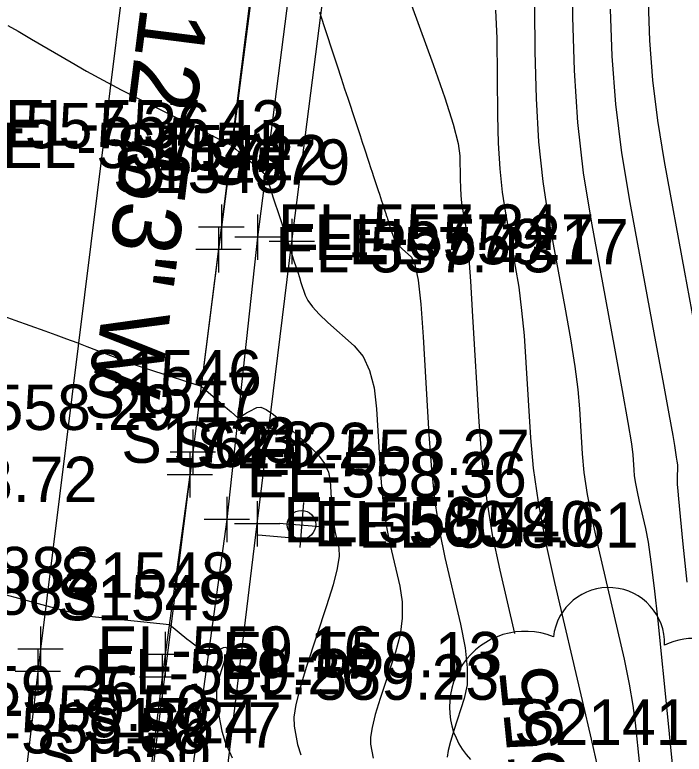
# Model space of a CAD drawing. Extents: x 1724534 to 1727318, y 657156 to 660047.
# Drawn here: x 1725441.6 to 1725500.6, y 658817.5 to 658882.6 of the extents above; entities that cross this region are included whole.
import ezdxf

# ---------------------------------------------------------------- set-up
doc = ezdxf.new("R2010")
doc.units = 0
for name, color, linetype in [('SURVEY - CENTERLINE - Preliminary', 7, 'Continuous'), ('SURVEY - CENTERLINE - Preliminary Text', 7, 'Continuous'), ('SURVEY - CONTOURS - Index with Text', 7, 'Continuous'), ('SURVEY - CONTOURS - Intermediate with optional Text', 7, 'Continuous'), ('SURVEY - ROADSIDE BARRIERS - Points - Elevations', 7, 'Continuous'), ('SURVEY - ROADSIDE BARRIERS - Points - Locators', 7, 'Continuous'), ('SURVEY - ROADSIDE BARRIERS - Points - Numbers', 7, 'Continuous'), ('SURVEY - ROADSIDE BARRIERS with Text', 7, 'Continuous'), ('SURVEY - TRAFFIC CONTROL - Pavement Marking - Points - Elevations', 7, 'Continuous'), ('SURVEY - TRAFFIC CONTROL - Pavement Marking - Points - Locators', 7, 'Continuous'), ('SURVEY - TRAFFIC CONTROL - Pavement Marking - Points - Numbers', 7, 'Continuous'), ('SURVEY - TRAFFIC CONTROL - Pavement Marking with Text', 7, 'Continuous'), ('SURVEY - TRAFFIC CONTROL - Signs - Points - Elevations', 7, 'Continuous'), ('SURVEY - TRAFFIC CONTROL - Signs - Points - Locators', 7, 'Continuous'), ('SURVEY - TRAFFIC CONTROL - Signs - Points - Numbers', 7, 'Continuous'), ('SURVEY - TRAFFIC CONTROL - Signs and Devices with Text', 7, 'Continuous'), ('SURVEY - TRANSPORTATION - Features', 7, 'Continuous'), ('SURVEY - TRANSPORTATION - Features - Points - Elevations', 7, 'Continuous'), ('SURVEY - TRANSPORTATION - Features - Points - Locators', 7, 'Continuous'), ('SURVEY - TRANSPORTATION - Features - Points - Numbers', 7, 'Continuous'), ('SURVEY - TRANSPORTATION - Roads', 7, 'Continuous'), ('SURVEY - TRANSPORTATION - Roads - Points - Elevations', 7, 'Continuous'), ('SURVEY - TRANSPORTATION - Roads - Points - Locators', 7, 'Continuous'), ('SURVEY - TRANSPORTATION - Roads - Points - Numbers', 7, 'Continuous'), ('SURVEY - VEGETATION - Features - Points - Numbers', 7, 'Continuous'), ('SURVEY - VEGETATION - Features with Text', 7, 'Continuous')]:
    doc.layers.add(name, color=color, linetype=linetype)

msp = doc.modelspace()

# ---------------------------------------------------------------- linework, layer by layer
at = {"layer": 'SURVEY - CENTERLINE - Preliminary'}
msp.add_line((1725473.744, 658974.019), (1725452.779, 658808.398), dxfattribs=at)
msp.add_line((1725473.744, 658974.019), (1725452.779, 658808.398), dxfattribs=at)
msp.add_line((1725473.744, 658974.019), (1725452.779, 658808.398), dxfattribs=at)
at = {"layer": 'SURVEY - CONTOURS - Index with Text'}
for points in [[(1725475.341, 658886.883), (1725478.476, 658878.253), (1725479.506, 658875.324), (1725480.243, 658873.009), (1725480.688, 658871.308), (1725480.841, 658870.222), (1725480.86, 658868.145), (1725480.879, 658867.396), (1725480.92, 658866.708), (1725480.985, 658866.081), (1725481.072, 658865.514), (1725481.337, 658864.084), (1725481.45, 658863.18), (1725481.589, 658861.541), (1725481.755, 658859.165), (1725481.948, 658856.055), (1725482.497, 658846.779), (1725482.767, 658843.355), (1725483.164, 658840.04), (1725483.687, 658836.833), (1725484.338, 658833.735), (1725485.644, 658828.165)], [(1725497.421, 658883.779), (1725497.532, 658880.362), (1725497.804, 658876.878), (1725498.238, 658873.326), (1725498.833, 658869.706), (1725500.636, 658859.963), (1725501.251, 658856.622), (1725501.744, 658853.907), (1725502.114, 658851.818), (1725502.362, 658850.354), (1725502.859, 658847.284), (1725503.019, 658846.214), (1725503.125, 658845.305), (1725503.177, 658844.558), (1725503.176, 658843.973), (1725503.1, 658842.629), (1725503.08, 658842.099), (1725503.076, 658841.52), (1725503.089, 658840.891), (1725503.118, 658840.212), (1725503.217, 658838.334), (1725503.291, 658837.321), (1725503.432, 658835.734)]]:
    msp.add_lwpolyline(points, dxfattribs=at)
at = {"layer": 'SURVEY - CONTOURS - Intermediate with optional Text'}
for points in [[(1725490.638, 658895.247), (1725490.753, 658882.445), (1725490.887, 658877.72), (1725491.205, 658873.147), (1725491.706, 658868.726), (1725492.39, 658864.457), (1725494.459, 658853.275), (1725495.142, 658849.544), (1725495.638, 658846.737), (1725495.947, 658844.854), (1725496.07, 658843.895), (1725496.149, 658842.57), (1725496.201, 658842.023), (1725496.298, 658841.376), (1725496.441, 658840.628), (1725496.628, 658839.781), (1725497.19, 658837.387), (1725497.415, 658836.206), (1725497.668, 658834.457), (1725497.949, 658832.141), (1725498.259, 658829.257), (1725499.122, 658820.81), (1725499.424, 658817.827), (1725499.682, 658815.213)], [(1725487.337, 658890.916), (1725487.44, 658879.397), (1725487.542, 658875.246), (1725487.773, 658871.431), (1725488.131, 658867.952), (1725488.618, 658864.809), (1725490.085, 658856.878), (1725490.578, 658854.089), (1725490.955, 658851.671), (1725491.217, 658849.624), (1725491.363, 658847.948), (1725491.598, 658843.973), (1725491.754, 658842.332), (1725492.046, 658840.39), (1725492.474, 658838.148), (1725493.038, 658835.606), (1725494.722, 658828.425), (1725495.293, 658825.896), (1725495.74, 658823.696), (1725496.066, 658821.824), (1725496.268, 658820.279), (1725496.644, 658816.599)], [(1725483.981, 658883.041), (1725484.089, 658880.569), (1725484.15, 658873.771), (1725484.21, 658871.321), (1725484.346, 658869.069), (1725484.558, 658867.016), (1725484.845, 658865.162), (1725485.711, 658860.481), (1725486.014, 658858.635), (1725486.272, 658856.606), (1725486.486, 658854.395), (1725486.655, 658852.001), (1725487.048, 658845.376), (1725487.291, 658842.716), (1725487.724, 658839.706), (1725488.349, 658836.345), (1725489.165, 658832.634), (1725491.597, 658822.27), (1725492.39, 658818.855), (1725492.946, 658816.386)], [(1725494.087, 658883.112), (1725494.221, 658878.979), (1725494.55, 658874.764), (1725495.075, 658870.468), (1725495.795, 658866.089), (1725497.976, 658854.303), (1725498.7, 658850.388), (1725499.234, 658847.482), (1725499.58, 658845.585), (1725499.736, 658844.697), (1725499.902, 658843.673), (1725499.955, 658843.317), (1725499.991, 658843.014), (1725500.008, 658842.765), (1725500.008, 658842.57), (1725499.982, 658842.122), (1725499.976, 658841.945), (1725499.974, 658841.752), (1725499.979, 658841.542), (1725499.988, 658841.316), (1725500.022, 658840.69), (1725500.081, 658840.014), (1725500.233, 658838.455), (1725500.478, 658836.012), (1725500.817, 658832.687)], [(1725468.459, 658882.85), (1725469.603, 658879.379), (1725470.009, 658878.147), (1725470.368, 658877.057), (1725470.681, 658876.109), (1725470.947, 658875.301), (1725471.595, 658873.335), (1725471.827, 658872.631), (1725472.038, 658871.993), (1725472.227, 658871.42), (1725472.394, 658870.913), (1725472.811, 658869.648), (1725472.961, 658869.191), (1725473.1, 658868.771), (1725473.227, 658868.386), (1725473.342, 658868.037), (1725473.632, 658867.155), (1725473.738, 658866.835), (1725473.836, 658866.537), (1725473.927, 658866.261), (1725474.011, 658866.006), (1725474.226, 658865.355), (1725474.296, 658865.142), (1725474.346, 658864.989), (1725474.377, 658864.898), (1725474.387, 658864.867), (1725474.387, 658864.867), (1725474.395, 658864.843), (1725474.418, 658864.772), (1725474.456, 658864.653), (1725474.51, 658864.487), (1725474.675, 658863.982), (1725474.735, 658863.798), (1725474.792, 658863.622), (1725474.846, 658863.457), (1725474.897, 658863.301), (1725475.028, 658862.897), (1725475.11, 658862.729), (1725475.258, 658862.53), (1725475.471, 658862.299), (1725475.75, 658862.036), (1725476.58, 658861.292), (1725476.877, 658860.644), (1725477.143, 658859.261), (1725477.379, 658857.141), (1725477.585, 658854.285), (1725478.095, 658845.687), (1725478.327, 658842.59), (1725478.64, 658839.749), (1725479.034, 658837.165), (1725479.51, 658834.836), (1725480.886, 658828.966), (1725481.295, 658826.907), (1725481.487, 658825.134), (1725481.462, 658823.646), (1725481.222, 658822.443), (1725480.292, 658819.615), (1725479.994, 658818.647), (1725479.797, 658817.864), (1725479.703, 658817.265)], [(1725441.015, 658881.699), (1725441.919, 658881.174), (1725443.094, 658880.488), (1725446.585, 658878.446), (1725447.947, 658877.667), (1725449.415, 658876.862), (1725450.988, 658876.03), (1725452.667, 658875.172), (1725460.748, 658871.107), (1725460.851, 658871.014), (1725460.923, 658870.952), (1725461.096, 658870.804), (1725461.369, 658870.572), (1725461.742, 658870.255), (1725463.717, 658868.575), (1725463.858, 658868.148), (1725463.913, 658867.983), (1725464.015, 658867.671), (1725464.167, 658867.212), (1725464.366, 658866.606), (1725464.964, 658864.794), (1725465.384, 658863.52), (1725465.412, 658863.434), (1725465.434, 658863.366), (1725465.499, 658863.168), (1725465.606, 658862.838), (1725465.756, 658862.376), (1725466.214, 658860.969), (1725466.382, 658860.455), (1725466.541, 658859.967), (1725466.691, 658859.505), (1725466.832, 658859.07), (1725467.199, 658857.945), (1725467.427, 658857.478), (1725467.839, 658856.923), (1725468.432, 658856.279), (1725469.209, 658855.546), (1725471.523, 658853.474), (1725472.297, 658852.545), (1725472.883, 658851.313), (1725473.283, 658849.778), (1725473.494, 658847.94), (1725473.809, 658842.633), (1725473.952, 658840.722), (1725474.145, 658838.969), (1725474.388, 658837.374), (1725474.682, 658835.936), (1725475.531, 658832.314), (1725475.747, 658830.933), (1725475.757, 658829.508), (1725475.56, 658828.038), (1725475.158, 658826.524), (1725473.811, 658822.427), (1725473.379, 658821.025), (1725473.095, 658819.89), (1725472.957, 658819.023), (1725472.967, 658818.423), (1725473.191, 658817.181)], [(1725440.654, 658856.091), (1725441.627, 658855.738), (1725444.265, 658854.803), (1725445.239, 658854.454), (1725446.182, 658854.109), (1725447.095, 658853.767), (1725447.976, 658853.429), (1725450.287, 658852.532), (1725451.158, 658852.202), (1725452.038, 658851.882), (1725452.928, 658851.574), (1725453.827, 658851.277), (1725458.045, 658849.918), (1725459.719, 658848.491), (1725460.048, 658848.21), (1725460.319, 658847.978), (1725460.532, 658847.795), (1725460.686, 658847.661), (1725461.27, 658847.151), (1725461.617, 658847.34), (1725461.714, 658847.393), (1725461.856, 658847.47), (1725462.043, 658847.572), (1725462.275, 658847.698), (1725462.955, 658848.067), (1725463.287, 658848.09), (1725463.776, 658847.882), (1725464.419, 658847.443), (1725465.219, 658846.772), (1725467.559, 658844.677), (1725468.332, 658843.895), (1725468.897, 658843.12), (1725469.254, 658842.354), (1725469.403, 658841.594), (1725469.522, 658839.58), (1725469.577, 658838.854), (1725469.65, 658838.189), (1725469.742, 658837.583), (1725469.854, 658837.037), (1725470.176, 658835.662), (1725470.199, 658834.959), (1725470.027, 658833.882), (1725469.659, 658832.431), (1725469.095, 658830.606), (1725467.33, 658825.24), (1725466.764, 658823.403), (1725466.392, 658821.916), (1725466.212, 658820.781), (1725466.225, 658819.995), (1725466.518, 658818.369), (1725466.831, 658817.47)], [(1725440.846, 658831.566), (1725441.948, 658831.267), (1725445.096, 658830.407), (1725446.173, 658830.12), (1725447.042, 658829.905), (1725447.704, 658829.761), (1725448.159, 658829.688), (1725455.24, 658828.943), (1725456.786, 658827.7), (1725457.105, 658827.444), (1725458.643, 658826.243), (1725459.992, 658826.916), (1725460.219, 658826.965), (1725460.324, 658826.823), (1725460.305, 658826.49), (1725460.163, 658825.966), (1725459.62, 658824.314), (1725459.458, 658823.678), (1725459.382, 658823.008), (1725459.39, 658822.305), (1725459.483, 658821.567), (1725459.845, 658819.556), (1725460.144, 658818.593), (1725460.77, 658817.213)]]:
    msp.add_lwpolyline(points, dxfattribs=at)
at = {"layer": 'SURVEY - ROADSIDE BARRIERS - Points - Locators'}
for p, q in [((1725466.031, 658864.66), (1725466.031, 658860.66)), ((1725468.031, 658862.66), (1725464.031, 658862.66)), ((1725462.961, 658839.817), (1725462.961, 658835.817)), ((1725464.961, 658837.817), (1725460.961, 658837.817))]:
    msp.add_line(p, q, dxfattribs=at)
at = {"layer": 'SURVEY - ROADSIDE BARRIERS with Text'}
msp.add_lwpolyline([(1725454.307, 658763.664), (1725456.988, 658788.398), (1725459.975, 658813.106), (1725462.961, 658837.817), (1725466.031, 658862.66), (1725469.198, 658887.437), (1725472.364, 658912.252), (1725475.489, 658936.998), (1725478.578, 658961.799), (1725481.795, 658986.471), (1725485.277, 659011.185), (1725489.239, 659035.685), (1725493.561, 659060.194), (1725498.271, 659084.816), (1725503.177, 659108.92), (1725508.576, 659133.257), (1725514.221, 659157.599), (1725521.221, 659181.564), (1725529.697, 659209.302)], dxfattribs=at)
at = {"layer": 'SURVEY - TRAFFIC CONTROL - Pavement Marking - Points - Locators'}
for p, q in [((1725443.879, 658828.783), (1725443.879, 658824.783)), ((1725445.879, 658826.783), (1725441.879, 658826.783)), ((1725443.64, 658826.8), (1725443.64, 658822.8)), ((1725445.64, 658824.8), (1725441.64, 658824.8))]:
    msp.add_line(p, q, dxfattribs=at)
at = {"layer": 'SURVEY - TRAFFIC CONTROL - Pavement Marking with Text'}
msp.add_lwpolyline([(1725460.313, 658957.642), (1725453.259, 658902.135), (1725452.764, 658898.17), (1725443.879, 658826.783), (1725443.64, 658824.8), (1725439.422, 658789.083), (1725439.193, 658787.097), (1725436.275, 658761.27), (1725433.358, 658735.444), (1725431.642, 658719.312)], dxfattribs=at)
at = {"layer": 'SURVEY - TRAFFIC CONTROL - Signs - Points - Locators'}
for p, q in [((1725467.068, 658839.704), (1725466.73, 658835.718)), ((1725464.906, 658837.88), (1725468.892, 658837.542))]:
    msp.add_line(p, q, dxfattribs=at)
at = {"layer": 'SURVEY - TRAFFIC CONTROL - Signs and Devices with Text'}
msp.add_line((1725470.532, 658836.174), (1725463.059, 658836.808), dxfattribs=at)
msp.add_circle((1725466.88, 658837.738), 1.25, dxfattribs=at)
at = {"layer": 'SURVEY - TRANSPORTATION - Features'}
msp.add_lwpolyline([(1725466.187, 658887.82), (1725463.008, 658863.047), (1725460.29, 658838.183), (1725456.884, 658813.49), (1725454.083, 658788.722), (1725451.229, 658763.96), (1725449.904, 658751.509), (1725447.7, 658726.64), (1725444.57, 658701.814), (1725442.188, 658676.935)], dxfattribs=at)
at = {"layer": 'SURVEY - TRANSPORTATION - Features - Points - Locators'}
for p, q in [((1725463.008, 658865.047), (1725463.008, 658861.047)), ((1725465.008, 658863.047), (1725461.008, 658863.047)), ((1725460.29, 658840.183), (1725460.29, 658836.183)), ((1725462.29, 658838.183), (1725458.29, 658838.183))]:
    msp.add_line(p, q, dxfattribs=at)
at = {"layer": 'SURVEY - TRANSPORTATION - Roads'}
msp.add_lwpolyline([(1725462.646, 658885.729), (1725459.817, 658863.933), (1725459.564, 658861.952), (1725457.312, 658844.112), (1725457.049, 658842.132), (1725454.877, 658826.297), (1725454.612, 658824.317), (1725452.888, 658810.439), (1725452.647, 658808.456), (1725449.994, 658784.63), (1725449.78, 658782.644), (1725448.321, 658768.733), (1725447.937, 658764.752), (1725446.79, 658752.808), (1725446.602, 658750.817), (1725444.961, 658732.894), (1725444.117, 658722.93), (1725441.817, 658697.04), (1725439.972, 658677.141), (1725439.836, 658675.163), (1725438.594, 658662.243), (1725441.588, 658661.99), (1725441.66, 658660.929), (1725441.999, 658659.071)], dxfattribs=at)
at = {"layer": 'SURVEY - TRANSPORTATION - Roads - Points - Locators'}
for p, q in [((1725459.817, 658865.933), (1725459.817, 658861.933)), ((1725461.817, 658863.933), (1725457.817, 658863.933)), ((1725459.564, 658863.952), (1725459.564, 658859.952)), ((1725461.564, 658861.952), (1725457.564, 658861.952)), ((1725457.312, 658846.112), (1725457.312, 658842.112)), ((1725459.312, 658844.112), (1725455.312, 658844.112)), ((1725457.049, 658844.132), (1725457.049, 658840.132)), ((1725459.049, 658842.132), (1725455.049, 658842.132)), ((1725454.877, 658828.297), (1725454.877, 658824.297)), ((1725456.877, 658826.297), (1725452.877, 658826.297)), ((1725454.612, 658826.317), (1725454.612, 658822.317)), ((1725456.612, 658824.317), (1725452.612, 658824.317))]:
    msp.add_line(p, q, dxfattribs=at)
at = {"layer": 'SURVEY - VEGETATION - Features with Text'}
for centre, radius, start, end in [((1725493.952, 658827.287), 4.915, 358.26311, 173.26338), ((1725486.576, 658821.684), 6.665, 68.01021, 223.84869), ((1725501.537, 658821.394), 6.334, 348.1042, 114.94987)]:
    msp.add_arc(centre, radius, start, end, dxfattribs=at)

# ---------------------------------------------------------------- texts
at = {"layer": 'SURVEY - CENTERLINE - Preliminary Text'}
msp.add_text('S 7%%d 12\' 53" W', height=6, rotation=262.78539, dxfattribs=at).set_placement((1725454.913, 658900.789))
at = {"layer": 'SURVEY - CONTOURS - Index with Text'}
msp.add_text('555', height=5, rotation=95.77542, dxfattribs=at).set_placement((1725490.368, 658814.387))
at = {"layer": 'SURVEY - ROADSIDE BARRIERS - Points - Elevations'}
for s, p in [('EL-559.17', (1725471.031, 658860.66)), ('EL-560.40', (1725467.961, 658835.817))]:
    msp.add_text(s, height=4, dxfattribs=at).set_placement(p)
at = {"layer": 'SURVEY - ROADSIDE BARRIERS - Points - Numbers'}
for s, p in [('S679', (1725458.679, 658867.66)), ('S678', (1725455.578, 658842.817)), ('S677', (1725452.639, 658818.106))]:
    msp.add_text(s, height=4, dxfattribs=at).set_placement(p)
at = {"layer": 'SURVEY - TRAFFIC CONTROL - Pavement Marking - Points - Elevations'}
for s, p in [('EL-559.16', (1725448.879, 658824.783)), ('EL-559.26', (1725448.64, 658822.8))]:
    msp.add_text(s, height=4, dxfattribs=at).set_placement(p)
at = {"layer": 'SURVEY - TRAFFIC CONTROL - Pavement Marking - Points - Numbers'}
for s, p in [('S882', (1725436.543, 658831.783)), ('S883', (1725436.304, 658829.8))]:
    msp.add_text(s, height=4, dxfattribs=at).set_placement(p)
at = {"layer": 'SURVEY - TRAFFIC CONTROL - Signs - Points - Elevations'}
for s, p in [('EL-558.72', (1725424.199, 658839.721)), ('EL-558.61', (1725471.899, 658835.711))]:
    msp.add_text(s, height=4, dxfattribs=at).set_placement(p)
at = {"layer": 'SURVEY - TRAFFIC CONTROL - Signs - Points - Numbers'}
msp.add_text('S2122', height=4, dxfattribs=at).set_placement((1725457.611, 658842.711))
at = {"layer": 'SURVEY - TRANSPORTATION - Features - Points - Elevations'}
for s, p in [('EL-557.36', (1725434.184, 658870.875)), ('EL-557.27', (1725468.008, 658861.047)), ('EL-558.29', (1725431.078, 658846.074)), ('EL-558.41', (1725465.29, 658836.183)), ('EL-559.36', (1725427.871, 658821.298))]:
    msp.add_text(s, height=4, dxfattribs=at).set_placement(p)
at = {"layer": 'SURVEY - TRANSPORTATION - Features - Points - Numbers'}
for s, p in [('S1722', (1725453.72, 658868.047)), ('S1723', (1725451.002, 658843.183)), ('S1724', (1725447.596, 658818.49))]:
    msp.add_text(s, height=4, dxfattribs=at).set_placement(p)
at = {"layer": 'SURVEY - TRANSPORTATION - Roads - Points - Elevations'}
for s, p in [('EL-557.43', (1725440.76, 658871.112)), ('EL-557.51', (1725440.499, 658869.131)), ('EL-557.34', (1725464.817, 658861.933)), ('EL-557.43', (1725464.564, 658859.952)), ('EL-558.27', (1725462.312, 658842.112)), ('EL-558.36', (1725462.049, 658840.132)), ('EL-559.13', (1725459.877, 658824.297)), ('EL-559.23', (1725459.612, 658822.317)), ('EL-559.50', (1725434.085, 658819.581)), ('EL-559.58', (1725433.836, 658817.598))]:
    msp.add_text(s, height=4, dxfattribs=at).set_placement(p)
at = {"layer": 'SURVEY - TRANSPORTATION - Roads - Points - Numbers'}
for s, p in [('S1544', (1725450.529, 658868.933)), ('S1545', (1725450.276, 658866.952)), ('S1546', (1725447.914, 658849.112)), ('S1547', (1725447.761, 658847.132)), ('S1548', (1725445.542, 658831.297)), ('S1549', (1725445.309, 658829.317)), ('S1550', (1725443.427, 658815.439))]:
    msp.add_text(s, height=4, dxfattribs=at).set_placement(p)
at = {"layer": 'SURVEY - VEGETATION - Features - Points - Numbers'}
msp.add_text('S2141', height=4, dxfattribs=at).set_placement((1725485.601, 658818.349))

doc.saveas('drawing.dxf')
